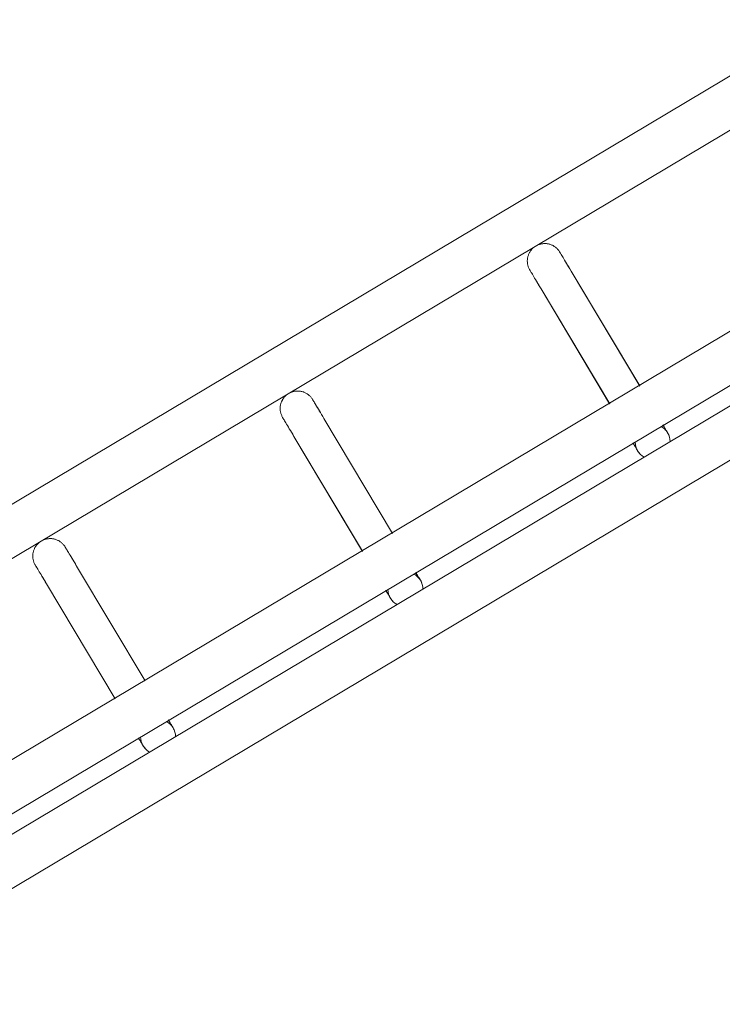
# Model space of a CAD drawing. Header units: metres. Extents: x 127444 to 127966, y 464485 to 464708.
# Tile 323 of 425: x 127925.341 to 127925.461, y 464650.758 to 464650.927. Entities that reach past the tile are written whole.
import ezdxf

# ---------------------------------------------------------------- set-up
doc = ezdxf.new("R2010")
doc.units = ezdxf.units.M
for name, color, linetype, lineweight in [('A-FLOR-HRAL', 11, 'Continuous', 9), ('B-WE-VH-VERHARDING_BETONSTRAATSTEEN-A-200', 8, 'Continuous', 9), ('S-BEAM', 12, 'Continuous', 9)]:
    doc.layers.add(name, color=color, linetype=linetype, lineweight=lineweight)

# ---------------------------------------------------------------- blocks, each defined once
blk = doc.blocks.new('34_22_B_BNP_Hekwerk_Integra_Schuin - Integra_Schuin_1000-4876941--2_00_00')
at = {"layer": 'A-FLOR-HRAL'}
for p, q in [((2736.98, 47.13), (-1956.09, 47.13)), ((-1956.09, 39.13), (2736.98, 39.13)), ((2736.97, 9.5), (-1956.09, 9.5)), ((-1956.09, 1.5), (2736.97, 1.5)), ((2736.97, -1.5), (-1956.09, -1.5)), ((-1956.09, -9.5), (2736.97, -9.5))]:
    blk.add_line(p, q, dxfattribs=at)
at = {"layer": 'S-BEAM'}
for p, q in [((1321.18, 32.34), (1321.18, 9.36)), ((1321.18, 32.34), (1321.18, 9.36)), ((1321.18, 32.34), (1321.18, 9.36)), ((1321.18, 32.34), (1321.18, 9.37)), ((1327.18, 9.36), (1327.18, 32.34)), ((1327.18, 9.36), (1327.18, 32.34)), ((1327.18, 9.36), (1327.18, 32.34)), ((1327.18, 9.37), (1327.18, 32.34)), ((1370.61, 32.34), (1370.61, 9.36)), ((1370.61, 32.34), (1370.61, 9.36)), ((1370.61, 32.34), (1370.61, 9.36)), ((1370.61, 32.34), (1370.61, 9.37)), ((1376.61, 9.36), (1376.61, 32.34)), ((1376.61, 9.36), (1376.61, 32.34)), ((1376.61, 9.36), (1376.61, 32.34)), ((1376.61, 9.37), (1376.61, 32.34)), ((1420.01, 32.34), (1420.01, 9.36)), ((1420.01, 32.34), (1420.01, 9.36)), ((1420.01, 32.34), (1420.01, 9.36)), ((1420.01, 32.34), (1420.01, 9.37)), ((1426.01, 9.36), (1426.01, 32.34)), ((1426.01, 9.36), (1426.01, 32.34)), ((1426.01, 9.36), (1426.01, 32.34)), ((1426.01, 9.37), (1426.01, 32.34))]:
    blk.add_line(p, q, dxfattribs=at)
at = {"layer": 'S-BEAM', "flags": 128}
for points in [[(1321.18, 36.13), (1321.18, 36.25), (1321.19, 36.36), (1321.2, 36.48), (1321.21, 36.6), (1321.24, 36.72), (1321.26, 36.84), (1321.29, 36.95), (1321.33, 37.07), (1321.37, 37.18), (1321.41, 37.29), (1321.46, 37.4), (1321.51, 37.51), (1321.57, 37.62), (1321.63, 37.72), (1321.7, 37.82), (1321.77, 37.92), (1321.84, 38.01), (1321.92, 38.1), (1322, 38.19), (1322.09, 38.28), (1322.17, 38.36), (1322.26, 38.44), (1322.36, 38.51), (1322.46, 38.58), (1322.55, 38.65), (1322.66, 38.71), (1322.76, 38.77), (1322.87, 38.83), (1322.98, 38.88), (1323.09, 38.92), (1323.2, 38.96), (1323.32, 39), (1323.43, 39.03), (1323.55, 39.06), (1323.67, 39.08), (1323.78, 39.1), (1323.9, 39.11), (1324.02, 39.12), (1324.14, 39.12), (1324.26, 39.12), (1324.38, 39.12), (1324.5, 39.11), (1324.62, 39.09), (1324.74, 39.07), (1324.86, 39.05), (1324.97, 39.02), (1325.09, 38.98), (1325.2, 38.94), (1325.31, 38.9), (1325.42, 38.85), (1325.53, 38.8), (1325.64, 38.74), (1325.74, 38.68), (1325.84, 38.62), (1325.94, 38.55), (1326.04, 38.48), (1326.13, 38.4), (1326.22, 38.32), (1326.31, 38.24), (1326.39, 38.15), (1326.47, 38.06), (1326.54, 37.97), (1326.61, 37.87), (1326.68, 37.77), (1326.75, 37.67), (1326.81, 37.57), (1326.86, 37.46), (1326.91, 37.35), (1326.96, 37.24), (1327, 37.13), (1327.04, 37.02), (1327.07, 36.9), (1327.1, 36.78), (1327.13, 36.67), (1327.15, 36.55), (1327.16, 36.43), (1327.17, 36.31), (1327.17, 36.19), (1327.18, 36.13)], [(1321.21, 36.6), (1321.24, 36.72), (1321.26, 36.84), (1321.29, 36.95), (1321.33, 37.07), (1321.37, 37.18), (1321.41, 37.29), (1321.46, 37.4), (1321.51, 37.51), (1321.57, 37.62), (1321.63, 37.72), (1321.7, 37.82), (1321.77, 37.92), (1321.84, 38.01), (1321.92, 38.1), (1322, 38.19), (1322.09, 38.28), (1322.17, 38.36), (1322.26, 38.44), (1322.36, 38.51), (1322.46, 38.58), (1322.55, 38.65), (1322.66, 38.71), (1322.76, 38.77), (1322.87, 38.83), (1322.98, 38.88), (1323.09, 38.92), (1323.2, 38.96), (1323.32, 39), (1323.43, 39.03), (1323.55, 39.06), (1323.67, 39.08), (1323.78, 39.1), (1323.9, 39.11), (1324.02, 39.12), (1324.14, 39.12), (1324.26, 39.12), (1324.38, 39.12), (1324.5, 39.11), (1324.62, 39.09), (1324.74, 39.07), (1324.86, 39.05), (1324.97, 39.02), (1325.09, 38.98), (1325.2, 38.94), (1325.31, 38.9), (1325.42, 38.85), (1325.53, 38.8), (1325.64, 38.74), (1325.74, 38.68), (1325.84, 38.62), (1325.94, 38.55), (1326.04, 38.48), (1326.13, 38.4), (1326.22, 38.32), (1326.31, 38.24), (1326.39, 38.15), (1326.47, 38.06), (1326.54, 37.97), (1326.61, 37.87), (1326.68, 37.77), (1326.75, 37.67), (1326.81, 37.57), (1326.86, 37.46), (1326.91, 37.35), (1326.96, 37.24), (1327, 37.13), (1327.04, 37.02), (1327.07, 36.9), (1327.1, 36.78), (1327.13, 36.67), (1327.15, 36.55), (1327.16, 36.43), (1327.17, 36.31), (1327.17, 36.19), (1327.18, 36.13)], [(1370.61, 36.13), (1370.62, 36.25), (1370.62, 36.36), (1370.64, 36.48), (1370.65, 36.6), (1370.67, 36.72), (1370.7, 36.84), (1370.73, 36.95), (1370.77, 37.07), (1370.81, 37.18), (1370.85, 37.29), (1370.9, 37.4), (1370.95, 37.51), (1371.01, 37.62), (1371.07, 37.72), (1371.14, 37.82), (1371.21, 37.92), (1371.28, 38.01), (1371.36, 38.1), (1371.44, 38.19), (1371.52, 38.28), (1371.61, 38.36), (1371.7, 38.44), (1371.8, 38.51), (1371.89, 38.58), (1371.99, 38.65), (1372.1, 38.71), (1372.2, 38.77), (1372.31, 38.83), (1372.42, 38.88), (1372.53, 38.92), (1372.64, 38.96), (1372.75, 39), (1372.87, 39.03), (1372.99, 39.06), (1373.1, 39.08), (1373.22, 39.1), (1373.34, 39.11), (1373.46, 39.12), (1373.58, 39.12), (1373.7, 39.12), (1373.82, 39.12), (1373.94, 39.11), (1374.06, 39.09), (1374.18, 39.07), (1374.3, 39.05), (1374.41, 39.02), (1374.53, 38.98), (1374.64, 38.94), (1374.75, 38.9), (1374.86, 38.85), (1374.97, 38.8), (1375.08, 38.74), (1375.18, 38.68), (1375.28, 38.62), (1375.38, 38.55), (1375.48, 38.48), (1375.57, 38.4), (1375.66, 38.32), (1375.74, 38.24), (1375.83, 38.15), (1375.91, 38.06), (1375.98, 37.97), (1376.05, 37.87), (1376.12, 37.77), (1376.18, 37.67), (1376.24, 37.57), (1376.3, 37.46), (1376.35, 37.35), (1376.4, 37.24), (1376.44, 37.13), (1376.48, 37.02), (1376.51, 36.9), (1376.54, 36.78), (1376.56, 36.67), (1376.58, 36.55), (1376.6, 36.43), (1376.61, 36.31), (1376.61, 36.19), (1376.61, 36.13)], [(1370.65, 36.6), (1370.67, 36.72), (1370.7, 36.84), (1370.73, 36.95), (1370.77, 37.07), (1370.81, 37.18), (1370.85, 37.29), (1370.9, 37.4), (1370.95, 37.51), (1371.01, 37.62), (1371.07, 37.72), (1371.14, 37.82), (1371.21, 37.92), (1371.28, 38.01), (1371.36, 38.1), (1371.44, 38.19), (1371.52, 38.28), (1371.61, 38.36), (1371.7, 38.44), (1371.8, 38.51), (1371.89, 38.58), (1371.99, 38.65), (1372.1, 38.71), (1372.2, 38.77), (1372.31, 38.83), (1372.42, 38.88), (1372.53, 38.92), (1372.64, 38.96), (1372.75, 39), (1372.87, 39.03), (1372.99, 39.06), (1373.1, 39.08), (1373.22, 39.1), (1373.34, 39.11), (1373.46, 39.12), (1373.58, 39.12), (1373.7, 39.12), (1373.82, 39.12), (1373.94, 39.11), (1374.06, 39.09), (1374.18, 39.07), (1374.3, 39.05), (1374.41, 39.02), (1374.53, 38.98), (1374.64, 38.94), (1374.75, 38.9), (1374.86, 38.85), (1374.97, 38.8), (1375.08, 38.74), (1375.18, 38.68), (1375.28, 38.62), (1375.38, 38.55), (1375.48, 38.48), (1375.57, 38.4), (1375.66, 38.32), (1375.74, 38.24), (1375.83, 38.15), (1375.91, 38.06), (1375.98, 37.97), (1376.05, 37.87), (1376.12, 37.77), (1376.18, 37.67), (1376.24, 37.57), (1376.3, 37.46), (1376.35, 37.35), (1376.4, 37.24), (1376.44, 37.13), (1376.48, 37.02), (1376.51, 36.9), (1376.54, 36.78), (1376.56, 36.67), (1376.58, 36.55), (1376.6, 36.43), (1376.61, 36.31), (1376.61, 36.19), (1376.61, 36.13)], [(1420.01, 36.13), (1420.02, 36.25), (1420.02, 36.36), (1420.04, 36.48), (1420.05, 36.6), (1420.07, 36.72), (1420.1, 36.84), (1420.13, 36.95), (1420.17, 37.07), (1420.21, 37.18), (1420.25, 37.29), (1420.3, 37.4), (1420.35, 37.51), (1420.41, 37.62), (1420.47, 37.72), (1420.54, 37.82), (1420.61, 37.92), (1420.68, 38.01), (1420.76, 38.1), (1420.84, 38.19), (1420.92, 38.28), (1421.01, 38.36), (1421.1, 38.44), (1421.2, 38.51), (1421.29, 38.58), (1421.39, 38.65), (1421.5, 38.71), (1421.6, 38.77), (1421.71, 38.83), (1421.82, 38.88), (1421.93, 38.92), (1422.04, 38.96), (1422.15, 39), (1422.27, 39.03), (1422.39, 39.06), (1422.5, 39.08), (1422.62, 39.1), (1422.74, 39.11), (1422.86, 39.12), (1422.98, 39.12), (1423.1, 39.12), (1423.22, 39.12), (1423.34, 39.11), (1423.46, 39.09), (1423.58, 39.07), (1423.7, 39.05), (1423.81, 39.02), (1423.93, 38.98), (1424.04, 38.94), (1424.15, 38.9), (1424.26, 38.85), (1424.37, 38.8), (1424.48, 38.74), (1424.58, 38.68), (1424.68, 38.62), (1424.78, 38.55), (1424.87, 38.48), (1424.97, 38.4), (1425.06, 38.32), (1425.14, 38.24), (1425.23, 38.15), (1425.31, 38.06), (1425.38, 37.97), (1425.45, 37.87), (1425.52, 37.77), (1425.58, 37.67), (1425.64, 37.57), (1425.7, 37.46), (1425.75, 37.35), (1425.8, 37.24), (1425.84, 37.13), (1425.88, 37.02), (1425.91, 36.9), (1425.94, 36.78), (1425.96, 36.67), (1425.98, 36.55), (1426, 36.43), (1426.01, 36.31), (1426.01, 36.19), (1426.01, 36.13)], [(1420.05, 36.6), (1420.07, 36.72), (1420.1, 36.84), (1420.13, 36.95), (1420.17, 37.07), (1420.21, 37.18), (1420.25, 37.29), (1420.3, 37.4), (1420.35, 37.51), (1420.41, 37.62), (1420.47, 37.72), (1420.54, 37.82), (1420.61, 37.92), (1420.68, 38.01), (1420.76, 38.1), (1420.84, 38.19), (1420.92, 38.28), (1421.01, 38.36), (1421.1, 38.44), (1421.2, 38.51), (1421.29, 38.58), (1421.39, 38.65), (1421.5, 38.71), (1421.6, 38.77), (1421.71, 38.83), (1421.82, 38.88), (1421.93, 38.92), (1422.04, 38.96), (1422.15, 39), (1422.27, 39.03), (1422.39, 39.06), (1422.5, 39.08), (1422.62, 39.1), (1422.74, 39.11), (1422.86, 39.12), (1422.98, 39.12), (1423.1, 39.12), (1423.22, 39.12), (1423.34, 39.11), (1423.46, 39.09), (1423.58, 39.07), (1423.7, 39.05), (1423.81, 39.02), (1423.93, 38.98), (1424.04, 38.94), (1424.15, 38.9), (1424.26, 38.85), (1424.37, 38.8), (1424.48, 38.74), (1424.58, 38.68), (1424.68, 38.62), (1424.78, 38.55), (1424.87, 38.48), (1424.97, 38.4), (1425.06, 38.32), (1425.14, 38.24), (1425.23, 38.15), (1425.31, 38.06), (1425.38, 37.97), (1425.45, 37.87), (1425.52, 37.77), (1425.58, 37.67), (1425.64, 37.57), (1425.7, 37.46), (1425.75, 37.35), (1425.8, 37.24), (1425.84, 37.13), (1425.88, 37.02), (1425.91, 36.9), (1425.94, 36.78), (1425.96, 36.67), (1425.98, 36.55), (1426, 36.43), (1426.01, 36.31), (1426.01, 36.19), (1426.01, 36.13)], [(1321.18, 32.34), (1321.18, 32.75), (1321.18, 33.15), (1321.18, 33.52), (1321.18, 33.87), (1321.18, 34.2), (1321.18, 34.5), (1321.18, 34.78), (1321.18, 35.03), (1321.18, 35.26), (1321.18, 35.46), (1321.18, 35.64), (1321.18, 35.78), (1321.18, 35.91), (1321.18, 36), (1321.18, 36.07), (1321.18, 36.11), (1321.18, 36.13)], [(1321.18, 36.13), (1321.18, 36.11), (1321.18, 36.07), (1321.18, 36), (1321.18, 35.91), (1321.18, 35.79), (1321.18, 35.64), (1321.18, 35.46), (1321.18, 35.26), (1321.18, 35.04), (1321.18, 34.78), (1321.18, 34.51), (1321.18, 34.2), (1321.18, 33.88), (1321.18, 33.53), (1321.18, 33.16), (1321.18, 32.76), (1321.18, 32.34), (1321.18, 32.34)], [(1327.18, 32.34), (1327.18, 32.75), (1327.18, 33.15), (1327.18, 33.52), (1327.18, 33.87), (1327.18, 34.2), (1327.18, 34.5), (1327.18, 34.78), (1327.18, 35.03), (1327.18, 35.26), (1327.18, 35.46), (1327.18, 35.64), (1327.18, 35.78), (1327.18, 35.91), (1327.18, 36), (1327.18, 36.07), (1327.18, 36.11), (1327.18, 36.13)], [(1327.18, 36.13), (1327.18, 36.11), (1327.18, 36.07), (1327.18, 36), (1327.18, 35.91), (1327.18, 35.79), (1327.18, 35.64), (1327.18, 35.46), (1327.18, 35.26), (1327.18, 35.04), (1327.18, 34.78), (1327.18, 34.51), (1327.18, 34.2), (1327.18, 33.88), (1327.18, 33.53), (1327.18, 33.16), (1327.18, 32.76), (1327.18, 32.34), (1327.18, 32.34)], [(1327.18, 33.52), (1327.18, 33.87), (1327.18, 34.2), (1327.18, 34.5), (1327.18, 34.78), (1327.18, 35.03), (1327.18, 35.26), (1327.18, 35.46), (1327.18, 35.64), (1327.18, 35.78), (1327.18, 35.91), (1327.18, 36), (1327.18, 36.07), (1327.18, 36.11), (1327.18, 36.13)], [(1327.18, 36.13), (1327.18, 36.11), (1327.18, 36.07), (1327.18, 36), (1327.18, 35.91), (1327.18, 35.79), (1327.18, 35.64), (1327.18, 35.46), (1327.18, 35.26), (1327.18, 35.04), (1327.18, 34.78), (1327.18, 34.51), (1327.18, 34.2), (1327.18, 33.88), (1327.18, 33.53)], [(1370.61, 32.34), (1370.61, 32.75), (1370.61, 33.15), (1370.61, 33.52), (1370.61, 33.87), (1370.61, 34.2), (1370.61, 34.5), (1370.61, 34.78), (1370.61, 35.03), (1370.61, 35.26), (1370.61, 35.46), (1370.61, 35.64), (1370.61, 35.78), (1370.61, 35.91), (1370.61, 36), (1370.61, 36.07), (1370.61, 36.11), (1370.61, 36.13)], [(1370.61, 36.13), (1370.61, 36.11), (1370.61, 36.07), (1370.61, 36), (1370.61, 35.91), (1370.61, 35.79), (1370.61, 35.64), (1370.61, 35.46), (1370.61, 35.26), (1370.61, 35.04), (1370.61, 34.78), (1370.61, 34.51), (1370.61, 34.2), (1370.61, 33.88), (1370.61, 33.53), (1370.61, 33.16), (1370.61, 32.76), (1370.61, 32.34), (1370.61, 32.34)], [(1376.61, 32.34), (1376.61, 32.75), (1376.61, 33.15), (1376.61, 33.52), (1376.61, 33.87), (1376.61, 34.2), (1376.61, 34.5), (1376.61, 34.78), (1376.61, 35.03), (1376.61, 35.26), (1376.61, 35.46), (1376.61, 35.64), (1376.61, 35.78), (1376.61, 35.91), (1376.61, 36), (1376.61, 36.07), (1376.61, 36.11), (1376.61, 36.13)], [(1376.61, 36.13), (1376.61, 36.11), (1376.61, 36.07), (1376.61, 36), (1376.61, 35.91), (1376.61, 35.79), (1376.61, 35.64), (1376.61, 35.46), (1376.61, 35.26), (1376.61, 35.04), (1376.61, 34.78), (1376.61, 34.51), (1376.61, 34.2), (1376.61, 33.88), (1376.61, 33.53), (1376.61, 33.16), (1376.61, 32.76), (1376.61, 32.34), (1376.61, 32.34)], [(1376.61, 33.52), (1376.61, 33.87), (1376.61, 34.2), (1376.61, 34.5), (1376.61, 34.78), (1376.61, 35.03), (1376.61, 35.26), (1376.61, 35.46), (1376.61, 35.64), (1376.61, 35.78), (1376.61, 35.91), (1376.61, 36), (1376.61, 36.07), (1376.61, 36.11), (1376.61, 36.13)], [(1376.61, 36.13), (1376.61, 36.11), (1376.61, 36.07), (1376.61, 36), (1376.61, 35.91), (1376.61, 35.79), (1376.61, 35.64), (1376.61, 35.46), (1376.61, 35.26), (1376.61, 35.04), (1376.61, 34.78), (1376.61, 34.51), (1376.61, 34.2), (1376.61, 33.88), (1376.61, 33.53)], [(1420.01, 32.34), (1420.01, 32.75), (1420.01, 33.15), (1420.01, 33.52), (1420.01, 33.87), (1420.01, 34.2), (1420.01, 34.5), (1420.01, 34.78), (1420.01, 35.03), (1420.01, 35.26), (1420.01, 35.46), (1420.01, 35.64), (1420.01, 35.78), (1420.01, 35.91), (1420.01, 36), (1420.01, 36.07), (1420.01, 36.11), (1420.01, 36.13)], [(1420.01, 36.13), (1420.01, 36.11), (1420.01, 36.07), (1420.01, 36), (1420.01, 35.91), (1420.01, 35.79), (1420.01, 35.64), (1420.01, 35.46), (1420.01, 35.26), (1420.01, 35.04), (1420.01, 34.78), (1420.01, 34.51), (1420.01, 34.2), (1420.01, 33.88), (1420.01, 33.53), (1420.01, 33.16), (1420.01, 32.76), (1420.01, 32.34), (1420.01, 32.34)], [(1426.01, 32.34), (1426.01, 32.75), (1426.01, 33.15), (1426.01, 33.52), (1426.01, 33.87), (1426.01, 34.2), (1426.01, 34.5), (1426.01, 34.78), (1426.01, 35.03), (1426.01, 35.26), (1426.01, 35.46), (1426.01, 35.64), (1426.01, 35.78), (1426.01, 35.91), (1426.01, 36), (1426.01, 36.07), (1426.01, 36.11), (1426.01, 36.13)], [(1426.01, 36.13), (1426.01, 36.11), (1426.01, 36.07), (1426.01, 36), (1426.01, 35.91), (1426.01, 35.79), (1426.01, 35.64), (1426.01, 35.46), (1426.01, 35.26), (1426.01, 35.04), (1426.01, 34.78), (1426.01, 34.51), (1426.01, 34.2), (1426.01, 33.88), (1426.01, 33.53), (1426.01, 33.16), (1426.01, 32.76), (1426.01, 32.34), (1426.01, 32.34)], [(1426.01, 33.52), (1426.01, 33.87), (1426.01, 34.2), (1426.01, 34.5), (1426.01, 34.78), (1426.01, 35.03), (1426.01, 35.26), (1426.01, 35.46), (1426.01, 35.64), (1426.01, 35.78), (1426.01, 35.91), (1426.01, 36), (1426.01, 36.07), (1426.01, 36.11), (1426.01, 36.13)], [(1426.01, 36.13), (1426.01, 36.11), (1426.01, 36.07), (1426.01, 36), (1426.01, 35.91), (1426.01, 35.79), (1426.01, 35.64), (1426.01, 35.46), (1426.01, 35.26), (1426.01, 35.04), (1426.01, 34.78), (1426.01, 34.51), (1426.01, 34.2), (1426.01, 33.88), (1426.01, 33.53)], [(1321.18, 32.34), (1321.18, 32.75), (1321.18, 33.15), (1321.18, 33.52), (1321.18, 33.87), (1321.18, 34.2)], [(1321.18, 34.2), (1321.18, 33.88), (1321.18, 33.53), (1321.18, 33.16), (1321.18, 32.76), (1321.18, 32.34), (1321.18, 32.34)], [(1370.61, 32.34), (1370.61, 32.75), (1370.61, 33.15), (1370.61, 33.52), (1370.61, 33.87), (1370.61, 34.2)], [(1370.61, 34.2), (1370.61, 33.88), (1370.61, 33.53), (1370.61, 33.16), (1370.61, 32.76), (1370.61, 32.34), (1370.61, 32.34)], [(1420.01, 32.34), (1420.01, 32.75), (1420.01, 33.15), (1420.01, 33.52), (1420.01, 33.87), (1420.01, 34.2)], [(1420.01, 34.2), (1420.01, 33.88), (1420.01, 33.53), (1420.01, 33.16), (1420.01, 32.76), (1420.01, 32.34), (1420.01, 32.34)], [(1321.18, 1.58), (1321.18, 1.38), (1321.18, 1.19), (1321.18, 1.02), (1321.18, 0.86), (1321.18, 0.71), (1321.18, 0.58), (1321.18, 0.46), (1321.18, 0.35), (1321.18, 0.26), (1321.18, 0.18), (1321.18, 0.12), (1321.18, 0.07), (1321.18, 0.03), (1321.18, 0.01), (1321.18, 0)], [(1321.18, 1.58), (1321.18, 1.38), (1321.18, 1.19), (1321.18, 1.02), (1321.18, 0.86), (1321.18, 0.71), (1321.18, 0.58), (1321.18, 0.46), (1321.18, 0.35), (1321.18, 0.26), (1321.18, 0.18), (1321.18, 0.12), (1321.18, 0.07), (1321.18, 0.03), (1321.18, 0.01), (1321.18, 0)], [(1321.18, 0), (1321.18, 0.01), (1321.18, 0.03), (1321.18, 0.06), (1321.18, 0.11), (1321.18, 0.18), (1321.18, 0.26), (1321.18, 0.35), (1321.18, 0.46), (1321.18, 0.58), (1321.18, 0.71), (1321.18, 0.86), (1321.18, 1.02), (1321.18, 1.19), (1321.18, 1.37), (1321.18, 1.57)], [(1321.18, 0), (1321.18, 0.01), (1321.18, 0.03), (1321.18, 0.06), (1321.18, 0.11), (1321.18, 0.18), (1321.18, 0.26), (1321.18, 0.35), (1321.18, 0.46), (1321.18, 0.58), (1321.18, 0.71), (1321.18, 0.86), (1321.18, 1.02), (1321.18, 1.19), (1321.18, 1.37), (1321.18, 1.57)], [(1321.23, -0.54), (1321.21, -0.42), (1321.19, -0.3), (1321.18, -0.18), (1321.18, -0.06), (1321.18, 0)], [(1321.23, -0.54), (1321.21, -0.42), (1321.19, -0.3), (1321.18, -0.18), (1321.18, -0.06), (1321.18, 0)], [(1327.18, 0), (1327.17, -0.12), (1327.17, -0.24), (1327.15, -0.36), (1327.14, -0.48), (1327.12, -0.6)], [(1327.18, 0), (1327.17, -0.12), (1327.17, -0.24), (1327.15, -0.36), (1327.14, -0.48), (1327.12, -0.6)], [(1327.18, 1.58), (1327.18, 1.38), (1327.18, 1.19), (1327.18, 1.02), (1327.18, 0.86), (1327.18, 0.71), (1327.18, 0.58), (1327.18, 0.46), (1327.18, 0.35), (1327.18, 0.26), (1327.18, 0.18), (1327.18, 0.12), (1327.18, 0.07), (1327.18, 0.03), (1327.18, 0.01), (1327.18, 0)], [(1327.18, 1.58), (1327.18, 1.38), (1327.18, 1.19), (1327.18, 1.02), (1327.18, 0.86), (1327.18, 0.71), (1327.18, 0.58), (1327.18, 0.46), (1327.18, 0.35), (1327.18, 0.26), (1327.18, 0.18), (1327.18, 0.12), (1327.18, 0.07), (1327.18, 0.03), (1327.18, 0.01), (1327.18, 0)], [(1327.18, 0), (1327.18, 0.01), (1327.18, 0.03), (1327.18, 0.06), (1327.18, 0.11), (1327.18, 0.18), (1327.18, 0.26), (1327.18, 0.35), (1327.18, 0.46), (1327.18, 0.58), (1327.18, 0.71), (1327.18, 0.86), (1327.18, 1.02), (1327.18, 1.19), (1327.18, 1.37), (1327.18, 1.57)], [(1327.18, 0), (1327.18, 0.01), (1327.18, 0.03), (1327.18, 0.06), (1327.18, 0.11), (1327.18, 0.18), (1327.18, 0.26), (1327.18, 0.35), (1327.18, 0.46), (1327.18, 0.58), (1327.18, 0.71), (1327.18, 0.86), (1327.18, 1.02), (1327.18, 1.19), (1327.18, 1.37), (1327.18, 1.57)], [(1370.61, 1.58), (1370.61, 1.38), (1370.61, 1.19), (1370.61, 1.02), (1370.61, 0.86), (1370.61, 0.71), (1370.61, 0.58), (1370.61, 0.46), (1370.61, 0.35), (1370.61, 0.26), (1370.61, 0.18), (1370.61, 0.12), (1370.61, 0.07), (1370.61, 0.03), (1370.61, 0.01), (1370.61, 0)], [(1370.61, 1.58), (1370.61, 1.38), (1370.61, 1.19), (1370.61, 1.02), (1370.61, 0.86), (1370.61, 0.71), (1370.61, 0.58), (1370.61, 0.46), (1370.61, 0.35), (1370.61, 0.26), (1370.61, 0.18), (1370.61, 0.12), (1370.61, 0.07), (1370.61, 0.03), (1370.61, 0.01), (1370.61, 0)], [(1370.61, 0), (1370.61, 0.01), (1370.61, 0.03), (1370.61, 0.06), (1370.61, 0.11), (1370.61, 0.18), (1370.61, 0.26), (1370.61, 0.35), (1370.61, 0.46), (1370.61, 0.58), (1370.61, 0.71), (1370.61, 0.86), (1370.61, 1.02), (1370.61, 1.19), (1370.61, 1.37), (1370.61, 1.57)], [(1370.61, 0), (1370.61, 0.01), (1370.61, 0.03), (1370.61, 0.06), (1370.61, 0.11), (1370.61, 0.18), (1370.61, 0.26), (1370.61, 0.35), (1370.61, 0.46), (1370.61, 0.58), (1370.61, 0.71), (1370.61, 0.86), (1370.61, 1.02), (1370.61, 1.19), (1370.61, 1.37), (1370.61, 1.57)], [(1370.66, -0.54), (1370.64, -0.42), (1370.63, -0.3), (1370.62, -0.18), (1370.61, -0.06), (1370.61, 0)], [(1370.66, -0.54), (1370.64, -0.42), (1370.63, -0.3), (1370.62, -0.18), (1370.61, -0.06), (1370.61, 0)], [(1376.61, 0), (1376.61, -0.12), (1376.6, -0.24), (1376.59, -0.36), (1376.58, -0.48), (1376.55, -0.6)], [(1376.61, 0), (1376.61, -0.12), (1376.6, -0.24), (1376.59, -0.36), (1376.58, -0.48), (1376.55, -0.6)], [(1376.61, 1.58), (1376.61, 1.38), (1376.61, 1.19), (1376.61, 1.02), (1376.61, 0.86), (1376.61, 0.71), (1376.61, 0.58), (1376.61, 0.46), (1376.61, 0.35), (1376.61, 0.26), (1376.61, 0.18), (1376.61, 0.12), (1376.61, 0.07), (1376.61, 0.03), (1376.61, 0.01), (1376.61, 0)], [(1376.61, 1.58), (1376.61, 1.38), (1376.61, 1.19), (1376.61, 1.02), (1376.61, 0.86), (1376.61, 0.71), (1376.61, 0.58), (1376.61, 0.46), (1376.61, 0.35), (1376.61, 0.26), (1376.61, 0.18), (1376.61, 0.12), (1376.61, 0.07), (1376.61, 0.03), (1376.61, 0.01), (1376.61, 0)], [(1376.61, 0), (1376.61, 0.01), (1376.61, 0.03), (1376.61, 0.06), (1376.61, 0.11), (1376.61, 0.18), (1376.61, 0.26), (1376.61, 0.35), (1376.61, 0.46), (1376.61, 0.58), (1376.61, 0.71), (1376.61, 0.86), (1376.61, 1.02), (1376.61, 1.19), (1376.61, 1.37), (1376.61, 1.57)], [(1376.61, 0), (1376.61, 0.01), (1376.61, 0.03), (1376.61, 0.06), (1376.61, 0.11), (1376.61, 0.18), (1376.61, 0.26), (1376.61, 0.35), (1376.61, 0.46), (1376.61, 0.58), (1376.61, 0.71), (1376.61, 0.86), (1376.61, 1.02), (1376.61, 1.19), (1376.61, 1.37), (1376.61, 1.57)], [(1420.01, 1.58), (1420.01, 1.38), (1420.01, 1.19), (1420.01, 1.02), (1420.01, 0.86), (1420.01, 0.71), (1420.01, 0.58), (1420.01, 0.46), (1420.01, 0.35), (1420.01, 0.26), (1420.01, 0.18), (1420.01, 0.12), (1420.01, 0.07), (1420.01, 0.03), (1420.01, 0.01), (1420.01, 0)], [(1420.01, 1.58), (1420.01, 1.38), (1420.01, 1.19), (1420.01, 1.02), (1420.01, 0.86), (1420.01, 0.71), (1420.01, 0.58), (1420.01, 0.46), (1420.01, 0.35), (1420.01, 0.26), (1420.01, 0.18), (1420.01, 0.12), (1420.01, 0.07), (1420.01, 0.03), (1420.01, 0.01), (1420.01, 0)], [(1420.01, 0), (1420.01, 0.01), (1420.01, 0.03), (1420.01, 0.06), (1420.01, 0.11), (1420.01, 0.18), (1420.01, 0.26), (1420.01, 0.35), (1420.01, 0.46), (1420.01, 0.58), (1420.01, 0.71), (1420.01, 0.86), (1420.01, 1.02), (1420.01, 1.19), (1420.01, 1.37), (1420.01, 1.57)], [(1420.01, 0), (1420.01, 0.01), (1420.01, 0.03), (1420.01, 0.06), (1420.01, 0.11), (1420.01, 0.18), (1420.01, 0.26), (1420.01, 0.35), (1420.01, 0.46), (1420.01, 0.58), (1420.01, 0.71), (1420.01, 0.86), (1420.01, 1.02), (1420.01, 1.19), (1420.01, 1.37), (1420.01, 1.57)], [(1420.06, -0.54), (1420.04, -0.42), (1420.03, -0.3), (1420.02, -0.18), (1420.01, -0.06), (1420.01, 0)], [(1420.06, -0.54), (1420.04, -0.42), (1420.03, -0.3), (1420.02, -0.18), (1420.01, -0.06), (1420.01, 0)], [(1426.01, 0), (1426.01, -0.12), (1426, -0.24), (1425.99, -0.36), (1425.98, -0.48), (1425.95, -0.6)], [(1426.01, 0), (1426.01, -0.12), (1426, -0.24), (1425.99, -0.36), (1425.98, -0.48), (1425.95, -0.6)], [(1426.01, 1.58), (1426.01, 1.38), (1426.01, 1.19), (1426.01, 1.02), (1426.01, 0.86), (1426.01, 0.71), (1426.01, 0.58), (1426.01, 0.46), (1426.01, 0.35), (1426.01, 0.26), (1426.01, 0.18), (1426.01, 0.12), (1426.01, 0.07), (1426.01, 0.03), (1426.01, 0.01), (1426.01, 0)], [(1426.01, 1.58), (1426.01, 1.38), (1426.01, 1.19), (1426.01, 1.02), (1426.01, 0.86), (1426.01, 0.71), (1426.01, 0.58), (1426.01, 0.46), (1426.01, 0.35), (1426.01, 0.26), (1426.01, 0.18), (1426.01, 0.12), (1426.01, 0.07), (1426.01, 0.03), (1426.01, 0.01), (1426.01, 0)], [(1426.01, 0), (1426.01, 0.01), (1426.01, 0.03), (1426.01, 0.06), (1426.01, 0.11), (1426.01, 0.18), (1426.01, 0.26), (1426.01, 0.35), (1426.01, 0.46), (1426.01, 0.58), (1426.01, 0.71), (1426.01, 0.86), (1426.01, 1.02), (1426.01, 1.19), (1426.01, 1.37), (1426.01, 1.57)], [(1426.01, 0), (1426.01, 0.01), (1426.01, 0.03), (1426.01, 0.06), (1426.01, 0.11), (1426.01, 0.18), (1426.01, 0.26), (1426.01, 0.35), (1426.01, 0.46), (1426.01, 0.58), (1426.01, 0.71), (1426.01, 0.86), (1426.01, 1.02), (1426.01, 1.19), (1426.01, 1.37), (1426.01, 1.57)], [(1321.61, -1.55), (1321.55, -1.44), (1321.49, -1.34), (1321.44, -1.23)], [(1321.61, -1.55), (1321.55, -1.44), (1321.49, -1.34), (1321.44, -1.23)], [(1371.04, -1.55), (1370.98, -1.44), (1370.93, -1.34), (1370.88, -1.23)], [(1371.04, -1.55), (1370.98, -1.44), (1370.93, -1.34), (1370.88, -1.23)], [(1420.44, -1.55), (1420.38, -1.44), (1420.33, -1.34), (1420.28, -1.23)], [(1420.44, -1.55), (1420.38, -1.44), (1420.33, -1.34), (1420.28, -1.23)]]:
    blk.add_lwpolyline(points, dxfattribs=at)
at = {"layer": 'S-BEAM'}
for centre, start, end in [((1324.18, 0), 150, 180), ((1324.18, 0), 165, 180), ((1324.18, 0), 180, 210), ((1324.18, 0), 180, 195), ((1324.18, 0), 0, 30), ((1324.18, 0), 330, 0), ((1324.18, 0), 0, 15), ((1324.18, 0), 345, 0), ((1373.61, 0), 150, 180), ((1373.61, 0), 165, 180), ((1373.61, 0), 180, 210), ((1373.61, 0), 180, 195), ((1373.61, 0), 0, 30), ((1373.61, 0), 330, 0), ((1373.61, 0), 0, 15), ((1373.61, 0), 345, 0), ((1423.01, 0), 150, 180), ((1423.01, 0), 165, 180), ((1423.01, 0), 180, 210), ((1423.01, 0), 180, 195), ((1423.01, 0), 0, 30), ((1423.01, 0), 330, 0), ((1423.01, 0), 0, 15), ((1423.01, 0), 345, 0)]:
    blk.add_arc(centre, 3, start, end, dxfattribs=at)

msp = doc.modelspace()

# ---------------------------------------------------------------- hatches: boundary and pattern name
at = {"layer": 'B-WE-VH-VERHARDING_BETONSTRAATSTEEN-A-200'}
h = msp.add_hatch(dxfattribs=at)
h.set_pattern_fill('AVH-BSS_KEIFORMAAT_ELLEBOOG-SO', color=256, angle=1, pattern_type=2)
h.set_pattern_definition([(31.81611, (127908.58607, 464613.06392), (0.03386772, 0.14457862), [0.315, -0.105]), (301.81611, (127908.47536, 464613.24236), (0.03386772, 0.14457862), [0.315, -0.105])])
h.paths.add_polyline_path([(127940.57923, 464651.66311), (127937.65926, 464649.92134), (127938.01786, 464649.32017), (127940.93783, 464651.06194)], flags=16)
h.paths.add_polyline_path([(127944.2228, 464653.02142), (127943.8642, 464653.62259), (127940.94423, 464651.88083), (127941.30283, 464651.27966)], flags=16)
edge = h.paths.add_edge_path(flags=16)
edge.add_arc((127917.88105, 464700.47107), 0.4, 30.8149, 210.8149)
edge.add_line((127917.53752, 464700.26616), (127921.37951, 464693.82496))
edge.add_arc((127921.72304, 464694.02987), 0.4, 210.8149, 390.8149)
edge.add_line((127922.06657, 464694.23477), (127918.22458, 464700.67597))
edge = h.paths.add_edge_path()
edge.add_line((127929.24995, 464697.53579), (127928.80329, 464697.26935))
edge.add_line((127928.80329, 464697.26935), (127928.62665, 464697.56548))
edge.add_line((127928.62665, 464697.56548), (127924.41416, 464695.05272))
edge.add_line((127924.41416, 464695.05272), (127919.91876, 464702.589))
edge.add_arc((127922.49521, 464704.12585), 3, 146.6578, 210.81611, ccw=False)
edge.add_line((127919.989, 464705.77476), (127913.63025, 464701.98178))
edge.add_arc((127913.33915, 464701.57526), 0.5, 30.8162, 54.3942, ccw=False)
edge.add_line((127913.76856, 464701.8314), (127919.60859, 464692.04091))
edge.add_arc((127919.17411, 464691.7839), 0.50481, -52.9525, 30.6058, ccw=False)
edge.add_line((127919.47824, 464691.381), (127915.65218, 464689.09885))
edge.add_line((127915.65218, 464689.09885), (127916.2004, 464688.17979))
edge.add_line((127916.2004, 464688.17979), (127915.59923, 464687.82119))
edge.add_line((127915.59923, 464687.82119), (127915.05101, 464688.74026))
edge.add_line((127915.05101, 464688.74026), (127913.20424, 464687.63872))
edge.add_line((127913.20424, 464687.63872), (127914.89256, 464684.76207))
edge.add_line((127914.89256, 464684.76207), (127915.59184, 464684.79392))
edge.add_line((127915.59184, 464684.79392), (127915.63332, 464683.88302))
edge.add_line((127915.63332, 464683.88302), (127917.341, 464684.90122))
edge.add_line((127917.341, 464684.90122), (127916.77749, 464685.84591))
edge.add_line((127916.77749, 464685.84591), (127917.37866, 464686.20451))
edge.add_line((127917.37866, 464686.20451), (127918.50568, 464684.31512))
edge.add_line((127918.50568, 464684.31512), (127917.90451, 464683.95652))
edge.add_line((127917.90451, 464683.95652), (127919.08277, 464681.98124))
edge.add_line((127919.08277, 464681.98124), (127919.68394, 464682.33984))
edge.add_line((127919.68394, 464682.33984), (127921.4257, 464679.41987))
edge.add_line((127921.4257, 464679.41987), (127920.82453, 464679.06127))
edge.add_line((127920.82453, 464679.06127), (127922.00279, 464677.08599))
edge.add_line((127922.00279, 464677.08599), (127922.60396, 464677.44459))
edge.add_line((127922.60396, 464677.44459), (127923.73098, 464675.5552))
edge.add_line((127923.73098, 464675.5552), (127923.12981, 464675.1966))
edge.add_line((127923.12981, 464675.1966), (127924.61544, 464672.70603))
edge.add_line((127924.61544, 464672.70603), (127925.21661, 464673.06463))
edge.add_line((127925.21661, 464673.06463), (127926.34363, 464671.17523))
edge.add_line((127926.34363, 464671.17523), (127927.82926, 464668.68467))
edge.add_line((127927.82926, 464668.68467), (127928.95628, 464666.79527))
edge.add_line((127928.95628, 464666.79527), (127930.44191, 464664.30471))
edge.add_line((127930.44191, 464664.30471), (127931.56893, 464662.41531))
edge.add_line((127931.56893, 464662.41531), (127930.96776, 464662.05671))
edge.add_line((127930.96776, 464662.05671), (127932.45339, 464659.56615))
edge.add_line((127932.45339, 464659.56615), (127933.05456, 464659.92475))
edge.add_line((127933.05456, 464659.92475), (127934.18159, 464658.03535))
edge.add_line((127934.18159, 464658.03535), (127933.58041, 464657.67675))
edge.add_line((127933.58041, 464657.67675), (127933.90059, 464657.13999))
edge.add_line((127933.90059, 464657.13999), (127935.47222, 464658.07747))
edge.add_line((127935.47222, 464658.07747), (127936.59925, 464656.18808))
edge.add_line((127936.59925, 464656.18808), (127934.70986, 464655.06105))
edge.add_line((127934.70986, 464655.06105), (127933.96704, 464656.30634))
edge.add_line((127933.96704, 464656.30634), (127931.26177, 464654.69264))
edge.add_line((127931.26177, 464654.69264), (127931.62037, 464654.09147))
edge.add_line((127931.62037, 464654.09147), (127931.0192, 464653.73287))
edge.add_line((127931.0192, 464653.73287), (127930.66068, 464654.33409))
edge.add_line((127930.66068, 464654.33409), (127926.95213, 464652.12194))
edge.add_line((127926.95213, 464652.12194), (127930.18506, 464645.46298))
edge.add_line((127930.18506, 464645.46298), (127936.19927, 464649.05046))
edge.add_line((127936.19927, 464649.05046), (127936.55787, 464648.44929))
edge.add_line((127936.55787, 464648.44929), (127921.0133, 464639.17694))
edge.add_line((127921.0133, 464639.17694), (127920.84681, 464639.45605))
edge.add_line((127920.84681, 464639.45605), (127918.35625, 464637.97043))
edge.add_line((127918.35625, 464637.97043), (127918.90695, 464637.0472))
edge.add_line((127918.90695, 464637.0472), (127917.01756, 464635.92018))
edge.add_line((127917.01756, 464635.92018), (127916.46685, 464636.8434))
edge.add_line((127916.46685, 464636.8434), (127913.97628, 464635.35778))
edge.add_line((127913.97628, 464635.35778), (127914.14278, 464635.07866))
edge.add_line((127914.14278, 464635.07866), (127912.25338, 464633.95164))
edge.add_line((127912.25338, 464633.95164), (127915.11458, 464629.155))
edge.add_line((127915.11458, 464629.155), (127902.72187, 464621.76273))
edge.add_line((127902.72187, 464621.76273), (127903.5901, 464620.30719))
edge.add_line((127903.5901, 464620.30719), (127904.08821, 464620.60432))
edge.add_line((127904.08821, 464620.60432), (127904.44681, 464620.00315))
edge.add_line((127904.44681, 464620.00315), (127903.9487, 464619.70602))
edge.add_line((127903.9487, 464619.70602), (127905.69046, 464616.78605))
edge.add_line((127905.69046, 464616.78605), (127906.18858, 464617.08317))
edge.add_line((127906.18858, 464617.08317), (127906.54718, 464616.482))
edge.add_line((127906.54718, 464616.482), (127906.04906, 464616.18488))
edge.add_line((127906.04906, 464616.18488), (127907.79083, 464613.2649))
edge.add_line((127907.79083, 464613.2649), (127908.28894, 464613.56203))
edge.add_line((127908.28894, 464613.56203), (127908.58607, 464613.06392))
edge.add_line((127908.58607, 464613.06392), (127911.67781, 464614.90814))
edge.add_line((127911.67781, 464614.90814), (127911.38068, 464615.40625))
edge.add_line((127911.38068, 464615.40625), (127922.07294, 464621.78419))
edge.add_line((127922.07294, 464621.78419), (127922.37006, 464621.28608))
edge.add_line((127922.37006, 464621.28608), (127924.86063, 464622.7717))
edge.add_line((127924.86063, 464622.7717), (127924.5635, 464623.26982))
edge.add_line((127924.5635, 464623.26982), (127926.4529, 464624.39684))
edge.add_line((127926.4529, 464624.39684), (127926.75002, 464623.89873))
edge.add_line((127926.75002, 464623.89873), (127929.24059, 464625.38436))
edge.add_line((127929.24059, 464625.38436), (127928.94347, 464625.88247))
edge.add_line((127928.94347, 464625.88247), (127930.83286, 464627.00949))
edge.add_line((127930.83286, 464627.00949), (127931.12999, 464626.51138))
edge.add_line((127931.12999, 464626.51138), (127933.62055, 464627.99701))
edge.add_line((127933.62055, 464627.99701), (127933.32343, 464628.49512))
edge.add_line((127933.32343, 464628.49512), (127935.21282, 464629.62214))
edge.add_line((127935.21282, 464629.62214), (127935.50995, 464629.12403))
edge.add_line((127935.50995, 464629.12403), (127938.00051, 464630.60966))
edge.add_line((127938.00051, 464630.60966), (127937.96978, 464630.66119))
edge.add_line((127937.96978, 464630.66119), (127938.61389, 464631.0454))
edge.add_line((127938.61389, 464631.0454), (127938.3475, 464631.49198))
edge.add_line((127938.3475, 464631.49198), (127938.94867, 464631.85058))
edge.add_line((127938.94867, 464631.85058), (127939.21506, 464631.404))
edge.add_line((127939.21506, 464631.404), (127942.99385, 464633.65805))
edge.add_line((127942.99385, 464633.65805), (127942.72746, 464634.10463))
edge.add_line((127942.72746, 464634.10463), (127943.32863, 464634.46323))
edge.add_line((127943.32863, 464634.46323), (127943.59502, 464634.01665))
edge.add_line((127943.59502, 464634.01665), (127947.37381, 464636.2707))
edge.add_line((127947.37381, 464636.2707), (127947.10742, 464636.71728))
edge.add_line((127947.10742, 464636.71728), (127947.70859, 464637.07588))
edge.add_line((127947.70859, 464637.07588), (127947.97498, 464636.6293))
edge.add_line((127947.97498, 464636.6293), (127951.75377, 464638.88335))
edge.add_line((127951.75377, 464638.88335), (127951.48738, 464639.32993))
edge.add_line((127951.48738, 464639.32993), (127952.08855, 464639.68853))
edge.add_line((127952.08855, 464639.68853), (127952.35494, 464639.24195))
edge.add_line((127952.35494, 464639.24195), (127956.13373, 464641.496))
edge.add_line((127956.13373, 464641.496), (127955.86734, 464641.94258))
edge.add_line((127955.86734, 464641.94258), (127956.46851, 464642.30118))
edge.add_line((127956.46851, 464642.30118), (127956.7349, 464641.8546))
edge.add_line((127956.7349, 464641.8546), (127960.51369, 464644.10865))
edge.add_line((127960.51369, 464644.10865), (127960.2473, 464644.55523))
edge.add_line((127960.2473, 464644.55523), (127960.69389, 464644.82162))
edge.add_line((127960.69389, 464644.82162), (127959.27999, 464647.19196))
edge.add_line((127959.27999, 464647.19196), (127958.8334, 464646.92557))
edge.add_line((127958.8334, 464646.92557), (127958.47477, 464647.52678))
edge.add_line((127958.47477, 464647.52678), (127958.92142, 464647.79309))
edge.add_line((127958.92142, 464647.79309), (127958.87527, 464647.87041))
edge.add_line((127958.87527, 464647.87041), (127958.83663, 464647.84737))
edge.add_line((127958.83663, 464647.84737), (127958.29873, 464648.74912))
edge.add_line((127958.29873, 464648.74912), (127958.3374, 464648.77219))
edge.add_line((127958.3374, 464648.77219), (127958.29125, 464648.84946))
edge.add_line((127958.29125, 464648.84946), (127957.84469, 464648.58308))
edge.add_line((127957.84469, 464648.58308), (127957.48609, 464649.18425))
edge.add_line((127957.48609, 464649.18425), (127957.93268, 464649.45064))
edge.add_line((127957.93268, 464649.45064), (127955.52494, 464653.48708))
edge.add_line((127955.52494, 464653.48708), (127955.07836, 464653.22069))
edge.add_line((127955.07836, 464653.22069), (127954.71976, 464653.82186))
edge.add_line((127954.71976, 464653.82186), (127955.16635, 464654.08825))
edge.add_line((127955.16635, 464654.08825), (127952.76374, 464658.1161))
edge.add_line((127952.76374, 464658.1161), (127952.31714, 464657.8497))
edge.add_line((127952.31714, 464657.8497), (127951.95854, 464658.45088))
edge.add_line((127951.95854, 464658.45088), (127952.40514, 464658.71727))
edge.add_line((127952.40514, 464658.71727), (127950.1511, 464662.49607))
edge.add_line((127950.1511, 464662.49607), (127949.70449, 464662.22967))
edge.add_line((127949.70449, 464662.22967), (127949.34589, 464662.83084))
edge.add_line((127949.34589, 464662.83084), (127949.79248, 464663.09722))
edge.add_line((127949.79248, 464663.09722), (127947.53848, 464666.87604))
edge.add_line((127947.53848, 464666.87604), (127947.09184, 464666.60963))
edge.add_line((127947.09184, 464666.60963), (127946.73324, 464667.2108))
edge.add_line((127946.73324, 464667.2108), (127947.17983, 464667.47719))
edge.add_line((127947.17983, 464667.47719), (127944.92584, 464671.25601))
edge.add_line((127944.92584, 464671.25601), (127944.47919, 464670.98959))
edge.add_line((127944.47919, 464670.98959), (127944.12059, 464671.59076))
edge.add_line((127944.12059, 464671.59076), (127944.56722, 464671.85717))
edge.add_line((127944.56722, 464671.85717), (127942.31317, 464675.63596))
edge.add_line((127942.31317, 464675.63596), (127941.86654, 464675.36955))
edge.add_line((127941.86654, 464675.36955), (127941.50794, 464675.97072))
edge.add_line((127941.50794, 464675.97072), (127941.9546, 464676.23715))
edge.add_line((127941.9546, 464676.23715), (127939.7005, 464680.01591))
edge.add_line((127939.7005, 464680.01591), (127939.25413, 464679.74965))
edge.add_line((127939.25413, 464679.74965), (127938.89514, 464680.35059))
edge.add_line((127938.89514, 464680.35059), (127939.34202, 464680.61716))
edge.add_line((127939.34202, 464680.61716), (127937.08788, 464684.39589))
edge.add_line((127937.08788, 464684.39589), (127936.64124, 464684.12947))
edge.add_line((127936.64124, 464684.12947), (127936.28264, 464684.73064))
edge.add_line((127936.28264, 464684.73064), (127936.7293, 464684.99708))
edge.add_line((127936.7293, 464684.99708), (127934.47522, 464688.77585))
edge.add_line((127934.47522, 464688.77585), (127934.02859, 464688.50943))
edge.add_line((127934.02859, 464688.50943), (127933.66999, 464689.1106))
edge.add_line((127933.66999, 464689.1106), (127934.11664, 464689.37703))
edge.add_line((127934.11664, 464689.37703), (127931.8626, 464693.15582))
edge.add_line((127931.8626, 464693.15582), (127931.41594, 464692.88939))
edge.add_line((127931.41594, 464692.88939), (127931.05734, 464693.49056))
edge.add_line((127931.05734, 464693.49056), (127931.504, 464693.75699))
edge.add_line((127931.504, 464693.75699), (127929.24995, 464697.53579))
h.paths.add_polyline_path([(127958.14957, 464648.76494), (127958.25263, 464648.82642), (127958.88274, 464647.77007), (127958.77968, 464647.7086)], flags=17)
h = msp.add_hatch(dxfattribs=at)
h.set_pattern_fill('AVH-BSS_KEIFORMAAT_ELLEBOOG-SO', color=256, angle=1, pattern_type=2)
h.set_pattern_definition([(1, (2e-09, 52.72539), (0.103151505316, 0.106816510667), [0.315, -0.105]), (271, (-0.00367, 52.93536), (0.103151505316, 0.106816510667), [0.315, -0.105])])
h.paths.add_polyline_path([(127936.64375, 464648.50051), (127936.28515, 464649.10169), (127925.97936, 464642.95427), (127922.55986, 464648.68687), (127922.86045, 464648.86617), (127922.50185, 464649.46734), (127917.3531, 464646.39611), (127917.30336, 464647.21519), (127916.60409, 464647.18334), (127916.70418, 464644.98562), (127917.40346, 464645.01746), (127917.37714, 464645.59537), (127918.05108, 464645.99738), (127921.47058, 464640.26478), (127920.6547, 464639.77811), (127921.0133, 464639.17694)], flags=17)
h.paths.add_polyline_path([(127906.47784, 464630.50653), (127906.11925, 464631.1077), (127904.22985, 464629.98067), (127904.58845, 464629.3795)], flags=16)
h.paths.add_polyline_path([(127914.14278, 464635.07866), (127913.78418, 464635.67983), (127911.89478, 464634.55281), (127912.25338, 464633.95164)], flags=17)
h.paths.add_polyline_path([(127936.64375, 464648.50051), (127936.28515, 464649.10169), (127925.97936, 464642.95427), (127922.55986, 464648.68687), (127922.86045, 464648.86617), (127922.50185, 464649.46734), (127917.3531, 464646.39611), (127917.30336, 464647.21519), (127916.60409, 464647.18334), (127916.70418, 464644.98562), (127917.40346, 464645.01746), (127917.37714, 464645.59537), (127918.05108, 464645.99738), (127921.47058, 464640.26478), (127920.6547, 464639.77811), (127921.0133, 464639.17694)], flags=17)
edge = h.paths.add_edge_path(flags=16)
edge.add_arc((127906.61302, 464696.42456), 0.40001, 2.991, 182.2395)
edge.add_line((127906.21332, 464696.40893), (127906.72019, 464685.30208))
edge.add_arc((127907.11886, 464685.34036), 0.4005, 185.4842, 359.7384)
edge.add_line((127907.51936, 464685.33853), (127907.01249, 464696.44544))
edge = h.paths.add_edge_path()
edge.add_line((127915.6825, 464667.41804), (127916.38177, 464667.44989))
edge.add_line((127916.38177, 464667.44989), (127916.21855, 464671.03351))
edge.add_line((127916.21855, 464671.03351), (127915.51928, 464671.00166))
edge.add_line((127915.51928, 464671.00166), (127915.41918, 464673.19938))
edge.add_line((127915.41918, 464673.19938), (127916.11846, 464673.23123))
edge.add_line((127916.11846, 464673.23123), (127915.98254, 464676.21547))
edge.add_line((127915.98254, 464676.21547), (127915.28327, 464676.18363))
edge.add_line((127915.28327, 464676.18363), (127915.12857, 464679.58011))
edge.add_line((127915.12857, 464679.58011), (127915.82785, 464679.61195))
edge.add_line((127915.82785, 464679.61195), (127915.69193, 464682.5962))
edge.add_line((127915.69193, 464682.5962), (127914.99266, 464682.56435))
edge.add_line((127914.99266, 464682.56435), (127914.89029, 464684.81202))
edge.add_line((127914.89029, 464684.81202), (127913.20424, 464687.63872))
edge.add_line((127913.20424, 464687.63872), (127910.65997, 464686.12114))
edge.add_arc((127910.40161, 464686.54922), 0.50001, 182.6082, 301.1127, ccw=False)
edge.add_line((127909.90212, 464686.52647), (127909.31543, 464699.40799))
edge.add_line((127909.31543, 464699.40799), (127903.79014, 464696.11216))
edge.add_line((127903.79014, 464696.11216), (127904.50289, 464680.46465))
edge.add_line((127904.50289, 464680.46465), (127899.60241, 464680.24141))
edge.add_line((127899.60241, 464680.24141), (127899.92236, 464673.19029))
edge.add_line((127899.92236, 464673.19029), (127899.34297, 464673.1639))
edge.add_line((127899.34297, 464673.1639), (127899.50737, 464669.58033))
edge.add_line((127899.50737, 464669.58033), (127900.08677, 464669.60672))
edge.add_line((127900.08677, 464669.60672), (127900.18686, 464667.409))
edge.add_line((127900.18686, 464667.409), (127899.60746, 464667.38261))
edge.add_line((127899.60746, 464667.38261), (127899.77068, 464663.79899))
edge.add_line((127899.77068, 464663.79899), (127900.35008, 464663.82538))
edge.add_line((127900.35008, 464663.82538), (127900.45017, 464661.62766))
edge.add_line((127900.45017, 464661.62766), (127899.87077, 464661.60127))
edge.add_line((127899.87077, 464661.60127), (127900.03861, 464658.01786))
edge.add_line((127900.03861, 464658.01786), (127900.61801, 464658.04425))
edge.add_line((127900.61801, 464658.04425), (127900.71348, 464655.84631))
edge.add_line((127900.71348, 464655.84631), (127900.13408, 464655.81992))
edge.add_line((127900.13408, 464655.81992), (127900.2973, 464652.2363))
edge.add_line((127900.2973, 464652.2363), (127900.8767, 464652.26269))
edge.add_line((127900.8767, 464652.26269), (127900.9768, 464650.06497))
edge.add_line((127900.9768, 464650.06497), (127900.3974, 464650.03858))
edge.add_line((127900.3974, 464650.03858), (127900.56061, 464646.45496))
edge.add_line((127900.56061, 464646.45496), (127901.14001, 464646.48135))
edge.add_line((127901.14001, 464646.48135), (127901.76673, 464632.72094))
edge.add_line((127901.76673, 464632.72094), (127901.18733, 464632.69455))
edge.add_line((127901.18733, 464632.69455), (127901.35055, 464629.11093))
edge.add_line((127901.35055, 464629.11093), (127901.92995, 464629.13732))
edge.add_line((127901.92995, 464629.13732), (127902.03004, 464626.9396))
edge.add_line((127902.03004, 464626.9396), (127901.45064, 464626.91321))
edge.add_line((127901.45064, 464626.91321), (127901.58097, 464624.05164))
edge.add_line((127901.58097, 464624.05164), (127902.16037, 464624.07803))
edge.add_line((127902.16037, 464624.07803), (127902.19222, 464623.37876))
edge.add_line((127902.19222, 464623.37876), (127901.7694, 464623.3595))
edge.add_line((127901.7694, 464623.3595), (127902.72187, 464621.76273))
edge.add_line((127902.72187, 464621.76273), (127915.11458, 464629.155))
edge.add_line((127915.11458, 464629.155), (127912.25338, 464633.95164))
edge.add_line((127912.25338, 464633.95164), (127914.14278, 464635.07866))
edge.add_line((127914.14278, 464635.07866), (127913.97628, 464635.35778))
edge.add_line((127913.97628, 464635.35778), (127916.46685, 464636.8434))
edge.add_line((127916.46685, 464636.8434), (127915.89053, 464637.80957))
edge.add_line((127915.89053, 464637.80957), (127917.77993, 464638.9366))
edge.add_line((127917.77993, 464638.9366), (127918.35625, 464637.97043))
edge.add_line((127918.35625, 464637.97043), (127920.84681, 464639.45605))
edge.add_line((127920.84681, 464639.45605), (127920.6547, 464639.77811))
edge.add_line((127920.6547, 464639.77811), (127921.47058, 464640.26478))
edge.add_line((127921.47058, 464640.26478), (127918.05038, 464646.00075))
edge.add_line((127918.05038, 464646.00075), (127917.37714, 464645.59537))
edge.add_line((127917.37714, 464645.59537), (127917.40346, 464645.01746))
edge.add_line((127917.40346, 464645.01746), (127916.70418, 464644.98562))
edge.add_line((127916.70418, 464644.98562), (127916.60409, 464647.18334))
edge.add_line((127916.60409, 464647.18334), (127917.18349, 464647.20973))
edge.add_line((127917.18349, 464647.20973), (127917.15193, 464647.90268))
edge.add_line((127917.15193, 464647.90268), (127916.57253, 464647.87629))
edge.add_line((127916.57253, 464647.87629), (127916.47243, 464650.07401))
edge.add_line((127916.47243, 464650.07401), (127917.17171, 464650.10586))
edge.add_line((127917.17171, 464650.10586), (127917.00849, 464653.68948))
edge.add_line((127917.00849, 464653.68948), (127916.30922, 464653.65763))
edge.add_line((127916.30922, 464653.65763), (127916.21781, 464655.85575))
edge.add_line((127916.21781, 464655.85575), (127916.0459, 464659.43897))
edge.add_line((127916.0459, 464659.43897), (127915.94581, 464661.6367))
edge.add_line((127915.94581, 464661.6367), (127915.78259, 464665.22032))
edge.add_line((127915.78259, 464665.22032), (127915.6825, 464667.41804))

# ---------------------------------------------------------------- block references
at = {"layer": 'A-FLOR-HRAL', "xscale": 0.001, "yscale": 0.001, "zscale": 0.001, "rotation": 30.81638242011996}
msp.add_blockref('34_22_B_BNP_Hekwerk_Integra_Schuin - Integra_Schuin_1000-4876941--2_00_00', (127924.22744, 464650.12595), dxfattribs=at)

doc.saveas('drawing.dxf')
